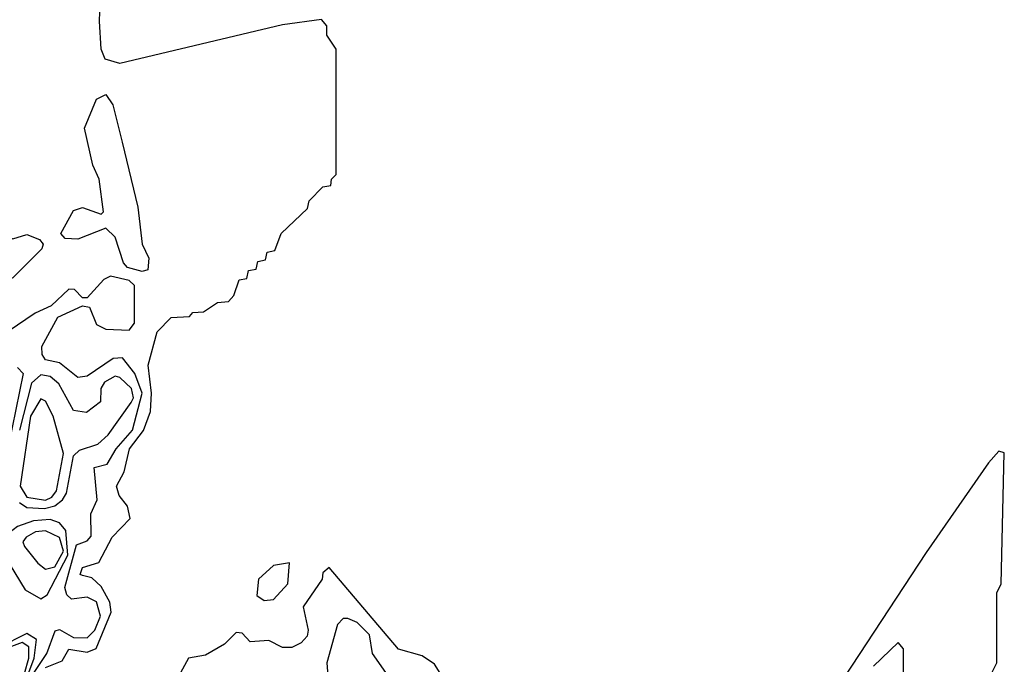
# Model space of a CAD drawing. Extents: x 2889633 to 3052318, y 540750 to 918690.
# Tile 540 of 656: x 2972860 to 2974976, y 839042 to 840428. Entities that reach past the tile are written whole.
import ezdxf

# ---------------------------------------------------------------- set-up
doc = ezdxf.new("R2010")
doc.units = 0

msp = doc.modelspace()

# ---------------------------------------------------------------- linework, layer by layer
at = {"layer": '0CON02XD'}
for points in [[(2972915, 839034.4), (2972951.1, 839048.9), (2972965, 839073.8), (2973005, 839067.5), (2973024.4, 839075.6), (2973056.2, 839153.8), (2973053.1, 839175), (2973035, 839208.8), (2973015, 839227.5), (2972995, 839232.5), (2972990, 839235), (2972995, 839250), (2973029.7, 839260.3), (2973058.8, 839315), (2973097.5, 839355), (2973091.7, 839381.7), (2973073.3, 839405), (2973067.5, 839425), (2973084.1, 839455.9), (2973096, 839505), (2973125.6, 839544.4), (2973140.8, 839585), (2973143.1, 839625), (2973136, 839685), (2973155, 839756.7), (2973185, 839787.5), (2973225, 839790), (2973231.7, 839798.3), (2973255, 839800), (2973285, 839820), (2973308.3, 839821.7), (2973320, 839835), (2973331.7, 839868.3), (2973348.3, 839871.7), (2973351.7, 839888.3), (2973368.3, 839891.7), (2973371.7, 839908.3), (2973388.3, 839911.7), (2973391.7, 839928.3), (2973408.3, 839931.7), (2973421.7, 839968.3), (2973478.3, 840021.7), (2973481.7, 840038.3), (2973511.7, 840068.3), (2973528.3, 840071.7), (2973530, 840085), (2973540, 840095), (2973540, 840365), (2973520, 840395), (2973520, 840415), (2973508.3, 840428.3), (2973425, 840416.7), (2973075, 840333.8), (2973043.4, 840343.4), (2973034.5, 840364.5), (2973031.1, 840425), (2973032.5, 840465)], [(2973123.3, 839886.7), (2973091.2, 839895), (2973082.5, 839905), (2973065, 839960), (2973045, 839980), (2972985, 839956.2), (2972957.5, 839957.5), (2972948.3, 839968.3), (2972975, 840018), (2972995, 840024), (2973035, 840010), (2973040, 840015), (2973030.6, 840085), (2973016.9, 840115), (2972998.8, 840195), (2973025, 840257.5), (2973045, 840267.5), (2973060, 840245), (2973080, 840165), (2973113.3, 840025), (2973123.3, 839945), (2973137.5, 839915), (2973135, 839890), (2973123.3, 839886.7)], [(2972835, 839867.5), (2972803.6, 839903.6), (2972744.4, 839914.4), (2972734.2, 839935), (2972742.3, 839967.7), (2972775, 839981.2), (2972815, 839973.3), (2972845, 839956.7), (2972875, 839966.2), (2972902.5, 839955), (2972910, 839945), (2972907.5, 839935), (2972845, 839872.5), (2972835, 839867.5)], [(2972885, 839015.6), (2972918, 839065), (2972936.2, 839113.8), (2972945, 839116.2), (2972975, 839099.4), (2973005, 839098.6), (2973021.1, 839115), (2973033.1, 839145), (2973025, 839176.2), (2973005, 839186.2), (2972971.4, 839181.4), (2972961.1, 839191.1), (2972956.9, 839206.9), (2972981.5, 839298.5), (2973005, 839307.5), (2973013, 839317), (2973012.5, 839365), (2973026, 839395), (2973020, 839465), (2973047.7, 839472.3), (2973066.9, 839505), (2973102.2, 839545), (2973122.7, 839625), (2973107.4, 839667.4), (2973080.7, 839700.7), (2973060.5, 839699.5), (2973005, 839661.2), (2972985, 839658.8), (2972945, 839690), (2972915, 839696.7), (2972907.7, 839707.7), (2972907.5, 839725), (2972941.7, 839788.3), (2972995, 839812.5), (2973010, 839810), (2973025, 839772.5), (2973045, 839762.5), (2973095, 839760), (2973106.7, 839775), (2973106.5, 839856.5), (2973095, 839867.1), (2973055, 839876.2), (2973040.5, 839869.5), (2973005, 839830), (2972995, 839830), (2972977.5, 839847.5), (2972965, 839848.8), (2972927.5, 839812.5), (2972893, 839797), (2972835, 839757.5)], [(2972855, 839680), (2972867, 839667), (2972820, 839435)], [(2972913.2, 839376.8), (2972935, 839382.5), (2972952, 839395), (2972960, 839410), (2972975, 839490), (2972988, 839502), (2973027.5, 839515), (2973050, 839535), (2973099.2, 839605), (2973104.2, 839615), (2973100, 839635), (2973075, 839658.8), (2973065, 839661.2), (2973041.7, 839648.3), (2973033.8, 839635), (2973033.6, 839606.4), (2973003, 839583), (2972975, 839587.5), (2972944, 839645), (2972925, 839660.8), (2972905, 839664.2), (2972885, 839646.2), (2972859.6, 839545)], [(2972915, 839394.6), (2972928.9, 839401.1), (2972939.1, 839415), (2972954, 839495), (2972931.4, 839575), (2972915, 839607.5), (2972905, 839612.5), (2972882.7, 839575), (2972860.9, 839425), (2972875, 839401.2), (2972915, 839394.6)], [(2974950, 839025), (2974960, 839045), (2974960, 839195), (2974970, 839215), (2974976.4, 839496.4), (2974965, 839500), (2974942.5, 839475), (2974808.3, 839281.7), (2974456, 838745)], [(2972859.4, 839389.4), (2972875, 839379.2), (2972913.2, 839376.8)], [(2972905, 839182.5), (2972918.8, 839191.2), (2972963.4, 839276.6), (2972959.1, 839329.1), (2972945.6, 839345.6), (2972925, 839352.9), (2972889.7, 839350.3), (2972855, 839338), (2972836.6, 839323.4), (2972821.2, 839295), (2972826.7, 839275), (2972871.7, 839201.7), (2972905, 839182.5)], [(2972915, 839246), (2972935, 839251.4), (2972954.1, 839285), (2972945, 839314.3), (2972915, 839328.9), (2972893.6, 839326.4), (2972873.8, 839315), (2972866.7, 839305), (2972870, 839295), (2972898.8, 839258.8), (2972915, 839246)], [(2973385, 839178.8), (2973405, 839181.2), (2973436.2, 839215), (2973440, 839260), (2973405, 839254.2), (2973373.1, 839225), (2973369.5, 839189.5), (2973385, 839178.8)], [(2973767, 839017), (2973751.7, 839041.7), (2973725, 839060), (2973674.1, 839074.1), (2973525, 839250), (2973511.7, 839238.3), (2973510, 839225), (2973468.8, 839165), (2973480, 839115), (2973477.7, 839102.3), (2973465, 839087.5), (2973445, 839077.5), (2973425, 839077.5), (2973395, 839092.5), (2973355, 839090), (2973338.3, 839108.3), (2973325, 839110), (2973300, 839085), (2973258.8, 839061.2), (2973222.5, 839055), (2973201.2, 839015)], [(2973666.7, 838995), (2973618, 839065), (2973612, 839105), (2973585, 839131.2), (2973565, 839140), (2973555, 839140), (2973543, 839127), (2973520, 839045), (2973523, 839007)], [(2972834.6, 838905), (2972890.9, 839055), (2972895.6, 839095), (2972875, 839108.1), (2972815, 839077.7)], [(2972820.3, 838905), (2972861, 838989), (2972879.2, 839055), (2972879.2, 839079.2), (2972865, 839088.5), (2972815, 839070)], [(2974760, 838975), (2974760, 839075), (2974748.3, 839088.3), (2974695, 839037.5)]]:
    msp.add_lwpolyline(points, dxfattribs=at)

doc.saveas('drawing.dxf')
